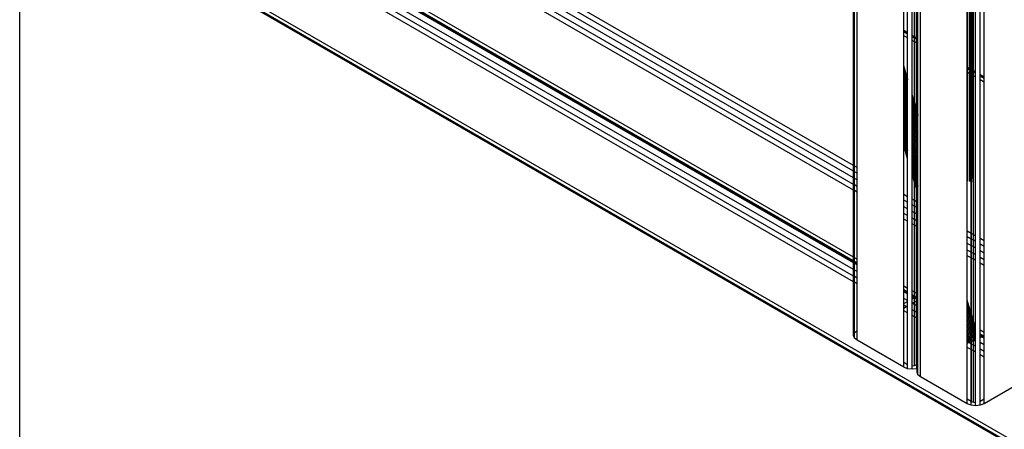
# Model space of a CAD drawing. Header units: millimetres. Extents: x 10 to 1250, y -62 to 528.
# Tile 754 of 909: x 624.733 to 625.259, y 517.603 to 517.822. Entities that reach past the tile are written whole.
import ezdxf

# ---------------------------------------------------------------- set-up
doc = ezdxf.new("R2010")
doc.units = ezdxf.units.MM
doc.header["$LTSCALE"] = 0.05

msp = doc.modelspace()

# ---------------------------------------------------------------- linework, layer by layer
at = {"color": 8}
for p, q in [((625.2485, 517.79139), (625.2485, 518.21014)), ((625.23948, 517.7966), (625.23948, 518.20493)), ((625.23975, 517.79644), (625.23975, 518.20509)), ((625.24097, 517.79574), (625.24097, 518.20579)), ((625.24155, 517.7954), (625.24155, 518.20613)), ((625.24173, 517.7953), (625.24173, 518.20623)), ((625.24201, 517.79514), (625.24201, 518.20639)), ((625.24219, 517.79503), (625.24219, 518.2065)), ((625.24277, 517.7947), (625.24277, 518.20683)), ((625.24399, 517.79399), (625.24399, 518.20754)), ((625.24643, 517.79258), (625.24643, 518.20895)), ((625.21127, 517.81288), (625.21127, 518.18865)), ((625.21231, 517.81229), (625.21231, 518.18924)), ((625.21249, 517.81218), (625.21249, 518.18935)), ((625.2127, 517.81206), (625.2127, 518.18947)), ((625.21317, 517.81179), (625.21317, 518.18974)), ((625.21456, 517.63111), (625.21456, 518.19055)), ((625.20554, 517.8162), (625.20554, 518.18533)), ((625.20761, 517.815), (625.20761, 518.18653)), ((625.21005, 517.81359), (625.21005, 518.18794)), ((625.17876, 517.74408), (624.81001, 517.95698)), ((625.17876, 517.73396), (624.80125, 517.95192)), ((625.17876, 517.73752), (624.80433, 517.9537)), ((625.17876, 517.74108), (624.80741, 517.95547)), ((625.17876, 517.73095), (624.79864, 517.95041)), ((625.17876, 517.69209), (624.76498, 517.93098)), ((625.17876, 517.69237), (624.76523, 517.93112)), ((625.17876, 517.69308), (624.76585, 517.93148)), ((625.17876, 517.69509), (624.76758, 517.93248)), ((625.17876, 517.68196), (624.75621, 517.92592)), ((625.17876, 517.68497), (624.75882, 517.92742)), ((625.17876, 517.68853), (624.7619, 517.9292)), ((625.87732, 517.24279), (624.73318, 517.90336)), ((625.87558, 517.24178), (624.73318, 517.90135)), ((625.87496, 517.24142), (624.73318, 517.90064)), ((624.73318, 516.58221), (624.73318, 517.90064)), ((625.17876, 517.74408), (625.17876, 517.82893)), ((625.17923, 517.74381), (625.17923, 517.82866)), ((625.18062, 517.74301), (625.18062, 517.82786)), ((625.20761, 517.815), (625.20554, 517.8162)), ((625.20554, 517.81548), (625.20554, 517.8162)), ((625.20761, 517.81429), (625.20554, 517.81548)), ((625.20554, 517.81347), (625.20554, 517.81548)), ((625.20761, 517.81429), (625.20761, 517.815)), ((625.20761, 517.81228), (625.20554, 517.81347)), ((625.20554, 517.79743), (625.20554, 517.81347)), ((625.20761, 517.81228), (625.20761, 517.81429)), ((625.20761, 517.79036), (625.20761, 517.81228)), ((625.21127, 517.81288), (625.21005, 517.81359)), ((625.21005, 517.81287), (625.21005, 517.81359)), ((625.21127, 517.81217), (625.21005, 517.81287)), ((625.21005, 517.81087), (625.21005, 517.81287)), ((625.21127, 517.81016), (625.21005, 517.81087)), ((625.21005, 517.78202), (625.21005, 517.81087)), ((625.21231, 517.81229), (625.21127, 517.81288)), ((625.21127, 517.81217), (625.21127, 517.81288)), ((625.21231, 517.81157), (625.21127, 517.81217)), ((625.21127, 517.81016), (625.21127, 517.81217)), ((625.21231, 517.80956), (625.21127, 517.81016)), ((625.21127, 517.77785), (625.21127, 517.81016)), ((625.21249, 517.81218), (625.21231, 517.81229)), ((625.21231, 517.81157), (625.21231, 517.81229)), ((625.21249, 517.81146), (625.21231, 517.81157)), ((625.21231, 517.80956), (625.21231, 517.81157)), ((625.2127, 517.81206), (625.21249, 517.81218)), ((625.21249, 517.81146), (625.21249, 517.81218)), ((625.2127, 517.81135), (625.21249, 517.81146)), ((625.21249, 517.80946), (625.21249, 517.81146)), ((625.21317, 517.81179), (625.2127, 517.81206)), ((625.2127, 517.81135), (625.2127, 517.81206)), ((625.21317, 517.81107), (625.2127, 517.81135)), ((625.2127, 517.80934), (625.2127, 517.81135)), ((625.21317, 517.81107), (625.21317, 517.81179)), ((625.21317, 517.80906), (625.21317, 517.81107)), ((625.21249, 517.80946), (625.21231, 517.80956)), ((625.21231, 517.77432), (625.21231, 517.80956)), ((625.2127, 517.80934), (625.21249, 517.80946)), ((625.21249, 517.77368), (625.21249, 517.80946)), ((625.21317, 517.80906), (625.2127, 517.80934)), ((625.2127, 517.77299), (625.2127, 517.80934)), ((625.21317, 517.77137), (625.21317, 517.80906)), ((625.20554, 517.79733), (625.20554, 517.79743)), ((625.20761, 517.79036), (625.20554, 517.79733)), ((625.20554, 517.7969), (625.20554, 517.79733)), ((625.20761, 517.78983), (625.20554, 517.7969)), ((625.20554, 517.79614), (625.20554, 517.7969)), ((625.20761, 517.78907), (625.20554, 517.79614)), ((625.20554, 517.79506), (625.20554, 517.79614)), ((625.20761, 517.78799), (625.20554, 517.79506)), ((625.20554, 517.79368), (625.20554, 517.79506)), ((625.23975, 517.79644), (625.23948, 517.7966)), ((625.23948, 517.79589), (625.23948, 517.7966)), ((625.23975, 517.79573), (625.23948, 517.79589)), ((625.23948, 517.79388), (625.23948, 517.79589)), ((625.23975, 517.79372), (625.23948, 517.79388)), ((625.23948, 517.70903), (625.23948, 517.79388)), ((625.24097, 517.79574), (625.23975, 517.79644)), ((625.23975, 517.79573), (625.23975, 517.79644)), ((625.23975, 517.79372), (625.23975, 517.79573)), ((625.24097, 517.79502), (625.23975, 517.79573)), ((625.24155, 517.7954), (625.24097, 517.79574)), ((625.24097, 517.79502), (625.24097, 517.79574)), ((625.24097, 517.79301), (625.24097, 517.79502)), ((625.24155, 517.79469), (625.24097, 517.79502)), ((625.24173, 517.7953), (625.24155, 517.7954)), ((625.24155, 517.79469), (625.24155, 517.7954)), ((625.24173, 517.79458), (625.24155, 517.79469)), ((625.24155, 517.79268), (625.24155, 517.79469)), ((625.24201, 517.79514), (625.24173, 517.7953)), ((625.24173, 517.79458), (625.24173, 517.7953)), ((625.24201, 517.79443), (625.24173, 517.79458)), ((625.24173, 517.79257), (625.24173, 517.79458)), ((625.24201, 517.79443), (625.24201, 517.79514)), ((625.24219, 517.79503), (625.24201, 517.79514)), ((625.24201, 517.79242), (625.24201, 517.79443)), ((625.24219, 517.79432), (625.24201, 517.79443)), ((625.24219, 517.79432), (625.24219, 517.79503)), ((625.24277, 517.7947), (625.24219, 517.79503)), ((625.24219, 517.79231), (625.24219, 517.79432)), ((625.24277, 517.79398), (625.24219, 517.79432)), ((625.24399, 517.79399), (625.24277, 517.7947)), ((625.24277, 517.79398), (625.24277, 517.7947)), ((625.24399, 517.79328), (625.24277, 517.79398)), ((625.24277, 517.79198), (625.24277, 517.79398)), ((625.24399, 517.79328), (625.24399, 517.79399)), ((625.20761, 517.78662), (625.20554, 517.79368)), ((625.20554, 517.79203), (625.20554, 517.79368)), ((625.20761, 517.78496), (625.20554, 517.79203)), ((625.20554, 517.79013), (625.20554, 517.79203)), ((625.20761, 517.78306), (625.20554, 517.79013)), ((625.20554, 517.788), (625.20554, 517.79013)), ((625.20761, 517.79036), (625.20761, 517.78983)), ((625.20761, 517.78907), (625.20761, 517.78983)), ((625.20761, 517.78799), (625.20761, 517.78907)), ((625.24097, 517.79301), (625.23975, 517.79372)), ((625.23975, 517.73568), (625.23975, 517.79372)), ((625.24097, 517.73554), (625.24097, 517.79301)), ((625.24155, 517.79268), (625.24097, 517.79301)), ((625.24173, 517.79257), (625.24155, 517.79268)), ((625.24155, 517.70783), (625.24155, 517.79268)), ((625.24201, 517.79242), (625.24173, 517.79257)), ((625.24173, 517.70772), (625.24173, 517.79257)), ((625.24201, 517.73514), (625.24201, 517.79242)), ((625.24219, 517.79231), (625.24201, 517.79242)), ((625.24219, 517.73724), (625.24219, 517.79231)), ((625.24277, 517.79198), (625.24219, 517.79231)), ((625.24399, 517.79127), (625.24277, 517.79198)), ((625.24277, 517.70713), (625.24277, 517.79198)), ((625.24399, 517.79127), (625.24399, 517.79328)), ((625.24399, 517.70642), (625.24399, 517.79127)), ((625.2485, 517.79139), (625.24643, 517.79258)), ((625.24643, 517.79187), (625.24643, 517.79258)), ((625.2485, 517.79067), (625.24643, 517.79187)), ((625.24643, 517.78986), (625.24643, 517.79187)), ((625.2485, 517.78866), (625.24643, 517.78986)), ((625.24643, 517.70501), (625.24643, 517.78986)), ((625.24848, 517.70383), (625.2485, 517.78866)), ((625.2485, 517.79067), (625.2485, 517.79139)), ((625.2485, 517.78866), (625.2485, 517.79067)), ((625.20761, 517.78093), (625.20554, 517.788)), ((625.20554, 517.78569), (625.20554, 517.788)), ((625.20761, 517.77862), (625.20554, 517.78569)), ((625.20554, 517.78322), (625.20554, 517.78569)), ((625.20761, 517.78662), (625.20761, 517.78799)), ((625.20761, 517.78496), (625.20761, 517.78662)), ((625.20761, 517.78306), (625.20761, 517.78496)), ((625.20761, 517.77615), (625.20554, 517.78322)), ((625.20554, 517.78064), (625.20554, 517.78322)), ((625.20761, 517.77358), (625.20554, 517.78064)), ((625.20554, 517.778), (625.20554, 517.78064)), ((625.20761, 517.78093), (625.20761, 517.78306)), ((625.20761, 517.77862), (625.20761, 517.78093)), ((625.20761, 517.77615), (625.20761, 517.77862)), ((625.21005, 517.78193), (625.21005, 517.78202)), ((625.21127, 517.77785), (625.21005, 517.78193)), ((625.21005, 517.78149), (625.21005, 517.78193)), ((625.21127, 517.77732), (625.21005, 517.78149)), ((625.21005, 517.78073), (625.21005, 517.78149)), ((625.21127, 517.77656), (625.21005, 517.78073)), ((625.21005, 517.77965), (625.21005, 517.78073)), ((625.21127, 517.77548), (625.21005, 517.77965)), ((625.21005, 517.77828), (625.21005, 517.77965)), ((625.21127, 517.77411), (625.21005, 517.77828)), ((625.21005, 517.77662), (625.21005, 517.77828)), ((625.20761, 517.77093), (625.20554, 517.778)), ((625.20554, 517.77532), (625.20554, 517.778)), ((625.20761, 517.76825), (625.20554, 517.77532)), ((625.20554, 517.77265), (625.20554, 517.77532)), ((625.20761, 517.77358), (625.20761, 517.77615)), ((625.20761, 517.77093), (625.20761, 517.77358)), ((625.21127, 517.77245), (625.21005, 517.77662)), ((625.21005, 517.77472), (625.21005, 517.77662)), ((625.21127, 517.77055), (625.21005, 517.77472)), ((625.21005, 517.77259), (625.21005, 517.77472)), ((625.21127, 517.77775), (625.21127, 517.77785)), ((625.21231, 517.77432), (625.21127, 517.77775)), ((625.21127, 517.77732), (625.21127, 517.77775)), ((625.21231, 517.77379), (625.21127, 517.77732)), ((625.21127, 517.77656), (625.21127, 517.77732)), ((625.21231, 517.77303), (625.21127, 517.77656)), ((625.21127, 517.77548), (625.21127, 517.77656)), ((625.21231, 517.77195), (625.21127, 517.77548)), ((625.21127, 517.77411), (625.21127, 517.77548)), ((625.21231, 517.77057), (625.21127, 517.77411)), ((625.21127, 517.77245), (625.21127, 517.77411)), ((625.21231, 517.77422), (625.21231, 517.77432)), ((625.21249, 517.77368), (625.21231, 517.77422)), ((625.21231, 517.77379), (625.21231, 517.77422)), ((625.21249, 517.77315), (625.21231, 517.77379)), ((625.21231, 517.77303), (625.21231, 517.77379)), ((625.21249, 517.77239), (625.21231, 517.77303)), ((625.21231, 517.77195), (625.21231, 517.77303)), ((625.21249, 517.77358), (625.21249, 517.77368)), ((625.2127, 517.77299), (625.21249, 517.77358)), ((625.21249, 517.77315), (625.21249, 517.77358)), ((625.2127, 517.77246), (625.21249, 517.77315)), ((625.21249, 517.77239), (625.21249, 517.77315)), ((625.2127, 517.77289), (625.2127, 517.77299)), ((625.21317, 517.77137), (625.2127, 517.77289)), ((625.2127, 517.77246), (625.2127, 517.77289)), ((625.20761, 517.76558), (625.20554, 517.77265)), ((625.20554, 517.77004), (625.20554, 517.77265)), ((625.20761, 517.76297), (625.20554, 517.77004)), ((625.20554, 517.76752), (625.20554, 517.77004)), ((625.20761, 517.76045), (625.20554, 517.76752)), ((625.20554, 517.76514), (625.20554, 517.76752)), ((625.20761, 517.76825), (625.20761, 517.77093)), ((625.20761, 517.76558), (625.20761, 517.76825)), ((625.21127, 517.76842), (625.21005, 517.77259)), ((625.21005, 517.77028), (625.21005, 517.77259)), ((625.21127, 517.76611), (625.21005, 517.77028)), ((625.21005, 517.76781), (625.21005, 517.77028)), ((625.21127, 517.76364), (625.21005, 517.76781)), ((625.21005, 517.76524), (625.21005, 517.76781)), ((625.21231, 517.76892), (625.21127, 517.77245)), ((625.21127, 517.77055), (625.21127, 517.77245)), ((625.21231, 517.76702), (625.21127, 517.77055)), ((625.21127, 517.76842), (625.21127, 517.77055)), ((625.21231, 517.76489), (625.21127, 517.76842)), ((625.21127, 517.76611), (625.21127, 517.76842)), ((625.21249, 517.77131), (625.21231, 517.77195)), ((625.21231, 517.77057), (625.21231, 517.77195)), ((625.21249, 517.76994), (625.21231, 517.77057)), ((625.21231, 517.76892), (625.21231, 517.77057)), ((625.21249, 517.76828), (625.21231, 517.76892)), ((625.21231, 517.76702), (625.21231, 517.76892)), ((625.2127, 517.77169), (625.21249, 517.77239)), ((625.21249, 517.77131), (625.21249, 517.77239)), ((625.2127, 517.77062), (625.21249, 517.77131)), ((625.21249, 517.76994), (625.21249, 517.77131)), ((625.2127, 517.76924), (625.21249, 517.76994)), ((625.21249, 517.76828), (625.21249, 517.76994)), ((625.2127, 517.76759), (625.21249, 517.76828)), ((625.21249, 517.76638), (625.21249, 517.76828)), ((625.21317, 517.77083), (625.2127, 517.77246)), ((625.2127, 517.77169), (625.2127, 517.77246)), ((625.21317, 517.77007), (625.2127, 517.77169)), ((625.2127, 517.77062), (625.2127, 517.77169)), ((625.21317, 517.769), (625.2127, 517.77062)), ((625.2127, 517.76924), (625.2127, 517.77062)), ((625.21317, 517.76762), (625.2127, 517.76924)), ((625.2127, 517.76759), (625.2127, 517.76924)), ((625.21317, 517.76597), (625.2127, 517.76759)), ((625.2127, 517.76568), (625.2127, 517.76759)), ((625.21317, 517.77137), (625.21317, 517.77083)), ((625.21317, 517.77007), (625.21317, 517.77083)), ((625.21317, 517.769), (625.21317, 517.77007)), ((625.21317, 517.76762), (625.21317, 517.769)), ((625.21317, 517.76597), (625.21317, 517.76762)), ((625.20761, 517.75807), (625.20554, 517.76514)), ((625.20554, 517.76293), (625.20554, 517.76514)), ((625.20761, 517.75586), (625.20554, 517.76293)), ((625.20554, 517.76093), (625.20554, 517.76293)), ((625.20761, 517.76297), (625.20761, 517.76558)), ((625.20761, 517.76045), (625.20761, 517.76297)), ((625.21127, 517.76107), (625.21005, 517.76524)), ((625.21005, 517.76259), (625.21005, 517.76524)), ((625.21127, 517.75842), (625.21005, 517.76259)), ((625.21005, 517.75991), (625.21005, 517.76259)), ((625.21231, 517.76258), (625.21127, 517.76611)), ((625.21127, 517.76364), (625.21127, 517.76611)), ((625.21231, 517.76011), (625.21127, 517.76364)), ((625.21127, 517.76107), (625.21127, 517.76364)), ((625.21249, 517.76638), (625.21231, 517.76702)), ((625.21231, 517.76489), (625.21231, 517.76702)), ((625.21249, 517.76425), (625.21231, 517.76489)), ((625.21231, 517.76258), (625.21231, 517.76489)), ((625.21249, 517.76194), (625.21231, 517.76258)), ((625.21231, 517.76011), (625.21231, 517.76258)), ((625.2127, 517.76568), (625.21249, 517.76638)), ((625.21249, 517.76425), (625.21249, 517.76638)), ((625.2127, 517.76356), (625.21249, 517.76425)), ((625.21249, 517.76194), (625.21249, 517.76425)), ((625.21317, 517.76406), (625.2127, 517.76568)), ((625.2127, 517.76356), (625.2127, 517.76568)), ((625.21317, 517.76193), (625.2127, 517.76356)), ((625.2127, 517.76124), (625.2127, 517.76356)), ((625.21317, 517.76406), (625.21317, 517.76597)), ((625.21317, 517.76193), (625.21317, 517.76406)), ((625.20761, 517.75386), (625.20554, 517.76093)), ((625.20554, 517.75917), (625.20554, 517.76093)), ((625.20554, 517.75917), (625.20761, 517.7521)), ((625.20554, 517.75767), (625.20554, 517.75917)), ((625.20761, 517.75061), (625.20554, 517.75767)), ((625.20554, 517.75647), (625.20554, 517.75767)), ((625.20761, 517.75807), (625.20761, 517.76045)), ((625.20761, 517.75586), (625.20761, 517.75807)), ((625.21127, 517.75574), (625.21005, 517.75991)), ((625.21005, 517.75724), (625.21005, 517.75991)), ((625.21127, 517.75307), (625.21005, 517.75724)), ((625.21005, 517.75463), (625.21005, 517.75724)), ((625.21231, 517.75753), (625.21127, 517.76107)), ((625.21127, 517.75842), (625.21127, 517.76107)), ((625.21231, 517.75488), (625.21127, 517.75842)), ((625.21127, 517.75574), (625.21127, 517.75842)), ((625.21249, 517.75947), (625.21231, 517.76011)), ((625.21231, 517.75753), (625.21231, 517.76011)), ((625.21249, 517.7569), (625.21231, 517.75753)), ((625.21231, 517.75488), (625.21231, 517.75753)), ((625.2127, 517.76124), (625.21249, 517.76194)), ((625.21249, 517.75947), (625.21249, 517.76194)), ((625.2127, 517.75878), (625.21249, 517.75947)), ((625.21249, 517.7569), (625.21249, 517.75947)), ((625.21317, 517.75962), (625.2127, 517.76124)), ((625.2127, 517.75878), (625.2127, 517.76124)), ((625.21317, 517.75716), (625.2127, 517.75878)), ((625.2127, 517.7562), (625.2127, 517.75878)), ((625.21317, 517.75962), (625.21317, 517.76193)), ((625.21317, 517.75716), (625.21317, 517.75962)), ((625.21317, 517.75458), (625.21317, 517.75716)), ((625.20761, 517.7494), (625.20554, 517.75647)), ((625.20554, 517.75558), (625.20554, 517.75647)), ((625.20761, 517.74851), (625.20554, 517.75558)), ((625.20554, 517.755), (625.20554, 517.75558)), ((625.20761, 517.74794), (625.20554, 517.755)), ((625.20554, 517.75477), (625.20554, 517.755)), ((625.20761, 517.7477), (625.20554, 517.75477)), ((625.20554, 517.72862), (625.20554, 517.75477)), ((625.20761, 517.75386), (625.20761, 517.75586)), ((625.20761, 517.7521), (625.20761, 517.75386)), ((625.20761, 517.75061), (625.20761, 517.7521)), ((625.21127, 517.75046), (625.21005, 517.75463)), ((625.21005, 517.75211), (625.21005, 517.75463)), ((625.21127, 517.74794), (625.21005, 517.75211)), ((625.21005, 517.74973), (625.21005, 517.75211)), ((625.21231, 517.7522), (625.21127, 517.75574)), ((625.21127, 517.75307), (625.21127, 517.75574)), ((625.21231, 517.74954), (625.21127, 517.75307)), ((625.21127, 517.75046), (625.21127, 517.75307)), ((625.21249, 517.75425), (625.21231, 517.75488)), ((625.21231, 517.7522), (625.21231, 517.75488)), ((625.21249, 517.75157), (625.21231, 517.7522)), ((625.21231, 517.74954), (625.21231, 517.7522)), ((625.2127, 517.7562), (625.21249, 517.7569)), ((625.21249, 517.75425), (625.21249, 517.7569)), ((625.2127, 517.75355), (625.21249, 517.75425)), ((625.21249, 517.75157), (625.21249, 517.75425)), ((625.21317, 517.75458), (625.2127, 517.7562)), ((625.2127, 517.75355), (625.2127, 517.7562)), ((625.21317, 517.75193), (625.2127, 517.75355)), ((625.2127, 517.75087), (625.2127, 517.75355)), ((625.21317, 517.75193), (625.21317, 517.75458)), ((625.21317, 517.74925), (625.21317, 517.75193)), ((625.20761, 517.7494), (625.20761, 517.75061)), ((625.20761, 517.74851), (625.20761, 517.7494)), ((625.20761, 517.74794), (625.20761, 517.74851)), ((625.20761, 517.7477), (625.20761, 517.74794)), ((625.20761, 517.72743), (625.20761, 517.7477)), ((625.21127, 517.74556), (625.21005, 517.74973)), ((625.21005, 517.74752), (625.21005, 517.74973)), ((625.21127, 517.74335), (625.21005, 517.74752)), ((625.21005, 517.74552), (625.21005, 517.74752)), ((625.21231, 517.74693), (625.21127, 517.75046)), ((625.21127, 517.74794), (625.21127, 517.75046)), ((625.21231, 517.74441), (625.21127, 517.74794)), ((625.21127, 517.74556), (625.21127, 517.74794)), ((625.21249, 517.7489), (625.21231, 517.74954)), ((625.21231, 517.74693), (625.21231, 517.74954)), ((625.21249, 517.74629), (625.21231, 517.74693)), ((625.21231, 517.74441), (625.21231, 517.74693)), ((625.2127, 517.75087), (625.21249, 517.75157)), ((625.21249, 517.7489), (625.21249, 517.75157)), ((625.2127, 517.74821), (625.21249, 517.7489)), ((625.21249, 517.74629), (625.21249, 517.7489)), ((625.21317, 517.74925), (625.2127, 517.75087)), ((625.2127, 517.74821), (625.2127, 517.75087)), ((625.21317, 517.74658), (625.2127, 517.74821)), ((625.2127, 517.74559), (625.2127, 517.74821)), ((625.21317, 517.74658), (625.21317, 517.74925)), ((625.21317, 517.74397), (625.21317, 517.74658)), ((625.17923, 517.74381), (625.17876, 517.74408)), ((625.17876, 517.74108), (625.17876, 517.74408)), ((625.18062, 517.74301), (625.17923, 517.74381)), ((625.17923, 517.7408), (625.17923, 517.74381)), ((625.18062, 517.74), (625.18062, 517.74301)), ((625.21127, 517.74135), (625.21005, 517.74552)), ((625.21005, 517.74376), (625.21005, 517.74552)), ((625.21005, 517.74376), (625.21127, 517.73959)), ((625.21005, 517.74227), (625.21005, 517.74376)), ((625.21127, 517.7381), (625.21005, 517.74227)), ((625.21005, 517.74106), (625.21005, 517.74227)), ((625.21231, 517.74203), (625.21127, 517.74556)), ((625.21127, 517.74335), (625.21127, 517.74556)), ((625.21231, 517.73982), (625.21127, 517.74335)), ((625.21127, 517.74135), (625.21127, 517.74335)), ((625.21231, 517.73782), (625.21127, 517.74135)), ((625.21127, 517.73959), (625.21127, 517.74135)), ((625.21249, 517.74377), (625.21231, 517.74441)), ((625.21231, 517.74203), (625.21231, 517.74441)), ((625.21249, 517.74139), (625.21231, 517.74203)), ((625.21231, 517.73982), (625.21231, 517.74203)), ((625.2127, 517.74559), (625.21249, 517.74629)), ((625.21249, 517.74377), (625.21249, 517.74629)), ((625.2127, 517.74308), (625.21249, 517.74377)), ((625.21249, 517.74139), (625.21249, 517.74377)), ((625.2127, 517.7407), (625.21249, 517.74139)), ((625.21249, 517.73918), (625.21249, 517.74139)), ((625.21317, 517.74397), (625.2127, 517.74559)), ((625.2127, 517.74308), (625.2127, 517.74559)), ((625.21317, 517.74146), (625.2127, 517.74308)), ((625.2127, 517.7407), (625.2127, 517.74308)), ((625.21317, 517.74146), (625.21317, 517.74397)), ((625.21317, 517.73907), (625.21317, 517.74146)), ((625.17923, 517.7408), (625.17876, 517.74108)), ((625.17876, 517.73752), (625.17876, 517.74108)), ((625.17923, 517.73724), (625.17876, 517.73752)), ((625.17876, 517.73396), (625.17876, 517.73752)), ((625.18062, 517.74), (625.17923, 517.7408)), ((625.17923, 517.73724), (625.17923, 517.7408)), ((625.18062, 517.73644), (625.17923, 517.73724)), ((625.17923, 517.73369), (625.17923, 517.73724)), ((625.18062, 517.73644), (625.18062, 517.74)), ((625.18062, 517.73288), (625.18062, 517.73644)), ((625.21127, 517.73689), (625.21005, 517.74106)), ((625.21005, 517.74017), (625.21005, 517.74106)), ((625.21127, 517.736), (625.21005, 517.74017)), ((625.21005, 517.7396), (625.21005, 517.74017)), ((625.21127, 517.73543), (625.21005, 517.7396)), ((625.21005, 517.73936), (625.21005, 517.7396)), ((625.21127, 517.73519), (625.21005, 517.73936)), ((625.21005, 517.72602), (625.21005, 517.73936)), ((625.21127, 517.73959), (625.21231, 517.73606)), ((625.21127, 517.7381), (625.21127, 517.73959)), ((625.21231, 517.73456), (625.21127, 517.7381)), ((625.21127, 517.73689), (625.21127, 517.7381)), ((625.21231, 517.73336), (625.21127, 517.73689)), ((625.21127, 517.736), (625.21127, 517.73689)), ((625.21231, 517.73246), (625.21127, 517.736)), ((625.21127, 517.73543), (625.21127, 517.736)), ((625.21249, 517.73918), (625.21231, 517.73982)), ((625.21231, 517.73782), (625.21231, 517.73982)), ((625.21249, 517.73718), (625.21231, 517.73782)), ((625.21231, 517.73606), (625.21231, 517.73782)), ((625.21231, 517.73606), (625.21249, 517.73542)), ((625.21231, 517.73456), (625.21231, 517.73606)), ((625.2127, 517.73849), (625.21249, 517.73918)), ((625.21249, 517.73718), (625.21249, 517.73918)), ((625.2127, 517.73649), (625.21249, 517.73718)), ((625.21249, 517.73542), (625.21249, 517.73718)), ((625.21317, 517.73907), (625.2127, 517.7407)), ((625.2127, 517.73849), (625.2127, 517.7407)), ((625.21317, 517.73687), (625.2127, 517.73849)), ((625.2127, 517.73649), (625.2127, 517.73849)), ((625.21317, 517.73486), (625.2127, 517.73649)), ((625.2127, 517.73472), (625.2127, 517.73649)), ((625.21317, 517.73687), (625.21317, 517.73907)), ((625.21317, 517.73486), (625.21317, 517.73687)), ((625.17923, 517.73369), (625.17876, 517.73396)), ((625.17876, 517.73095), (625.17876, 517.73396)), ((625.17923, 517.73068), (625.17876, 517.73095)), ((625.17876, 517.69509), (625.17876, 517.73095)), ((625.18062, 517.73288), (625.17923, 517.73369)), ((625.17923, 517.73068), (625.17923, 517.73369)), ((625.18062, 517.72988), (625.17923, 517.73068)), ((625.17923, 517.69482), (625.17923, 517.73068)), ((625.18062, 517.72988), (625.18062, 517.73288)), ((625.21231, 517.73189), (625.21127, 517.73543)), ((625.21127, 517.73519), (625.21127, 517.73543)), ((625.21231, 517.73165), (625.21127, 517.73519)), ((625.21127, 517.72531), (625.21127, 517.73519)), ((625.21249, 517.73393), (625.21231, 517.73456)), ((625.21231, 517.73336), (625.21231, 517.73456)), ((625.21249, 517.73272), (625.21231, 517.73336)), ((625.21231, 517.73246), (625.21231, 517.73336)), ((625.21249, 517.73183), (625.21231, 517.73246)), ((625.21231, 517.73189), (625.21231, 517.73246)), ((625.21249, 517.73126), (625.21231, 517.73189)), ((625.21231, 517.73165), (625.21231, 517.73189)), ((625.21249, 517.73102), (625.21231, 517.73165)), ((625.21231, 517.72471), (625.21231, 517.73165)), ((625.21249, 517.73542), (625.2127, 517.73472)), ((625.21249, 517.73393), (625.21249, 517.73542)), ((625.2127, 517.73323), (625.21249, 517.73393)), ((625.21249, 517.73272), (625.21249, 517.73393)), ((625.2127, 517.73203), (625.21249, 517.73272)), ((625.21249, 517.73183), (625.21249, 517.73272)), ((625.2127, 517.73113), (625.21249, 517.73183)), ((625.21249, 517.73126), (625.21249, 517.73183)), ((625.2127, 517.73056), (625.21249, 517.73126)), ((625.21249, 517.73102), (625.21249, 517.73126)), ((625.2127, 517.73032), (625.21249, 517.73102)), ((625.21249, 517.7246), (625.21249, 517.73102)), ((625.2127, 517.73472), (625.21317, 517.7331)), ((625.2127, 517.73323), (625.2127, 517.73472)), ((625.21317, 517.73161), (625.2127, 517.73323)), ((625.2127, 517.73203), (625.2127, 517.73323)), ((625.21317, 517.7304), (625.2127, 517.73203)), ((625.2127, 517.73113), (625.2127, 517.73203)), ((625.21317, 517.72951), (625.2127, 517.73113)), ((625.2127, 517.73056), (625.2127, 517.73113)), ((625.21317, 517.7331), (625.21317, 517.73486)), ((625.21317, 517.73161), (625.21317, 517.7331)), ((625.21317, 517.7304), (625.21317, 517.73161)), ((625.18062, 517.69402), (625.18062, 517.72988)), ((625.20761, 517.72743), (625.20554, 517.72862)), ((625.20554, 517.72561), (625.20554, 517.72862)), ((625.20761, 517.72442), (625.20554, 517.72561)), ((625.20554, 517.72206), (625.20554, 517.72561)), ((625.20761, 517.72442), (625.20761, 517.72743)), ((625.21127, 517.72531), (625.21005, 517.72602)), ((625.21005, 517.72301), (625.21005, 517.72602)), ((625.21317, 517.72894), (625.2127, 517.73056)), ((625.2127, 517.73032), (625.2127, 517.73056)), ((625.21317, 517.7287), (625.2127, 517.73032)), ((625.2127, 517.72449), (625.2127, 517.73032)), ((625.21317, 517.72951), (625.21317, 517.7304)), ((625.21317, 517.72894), (625.21317, 517.72951)), ((625.21317, 517.7287), (625.21317, 517.72894)), ((625.21317, 517.72421), (625.21317, 517.7287)), ((625.20761, 517.72086), (625.20554, 517.72206)), ((625.20554, 517.7185), (625.20554, 517.72206)), ((625.20761, 517.72086), (625.20761, 517.72442)), ((625.20761, 517.71731), (625.20761, 517.72086)), ((625.21127, 517.7223), (625.21005, 517.72301)), ((625.21005, 517.71945), (625.21005, 517.72301)), ((625.21231, 517.72471), (625.21127, 517.72531)), ((625.21127, 517.7223), (625.21127, 517.72531)), ((625.21231, 517.7217), (625.21127, 517.7223)), ((625.21127, 517.71875), (625.21127, 517.7223)), ((625.21249, 517.7246), (625.21231, 517.72471)), ((625.21231, 517.7217), (625.21231, 517.72471)), ((625.21249, 517.7216), (625.21231, 517.7217)), ((625.21231, 517.71815), (625.21231, 517.7217)), ((625.2127, 517.72449), (625.21249, 517.7246)), ((625.21249, 517.7216), (625.21249, 517.7246)), ((625.2127, 517.72148), (625.21249, 517.7216)), ((625.21249, 517.71804), (625.21249, 517.7216)), ((625.21317, 517.72421), (625.2127, 517.72449)), ((625.2127, 517.72148), (625.2127, 517.72449)), ((625.21317, 517.72121), (625.2127, 517.72148)), ((625.2127, 517.71792), (625.2127, 517.72148)), ((625.21317, 517.72121), (625.21317, 517.72421)), ((625.21317, 517.71765), (625.21317, 517.72121)), ((625.20761, 517.71731), (625.20554, 517.7185)), ((625.20554, 517.71549), (625.20554, 517.7185)), ((625.20761, 517.7143), (625.20554, 517.71549)), ((625.20554, 517.67963), (625.20554, 517.71549)), ((625.20761, 517.7143), (625.20761, 517.71731)), ((625.21127, 517.71875), (625.21005, 517.71945)), ((625.21005, 517.71589), (625.21005, 517.71945)), ((625.21127, 517.71519), (625.21005, 517.71589)), ((625.21005, 517.71289), (625.21005, 517.71589)), ((625.21231, 517.71815), (625.21127, 517.71875)), ((625.21127, 517.71519), (625.21127, 517.71875)), ((625.21231, 517.71459), (625.21127, 517.71519)), ((625.21127, 517.71218), (625.21127, 517.71519)), ((625.21249, 517.71804), (625.21231, 517.71815)), ((625.21231, 517.71459), (625.21231, 517.71815)), ((625.2127, 517.71792), (625.21249, 517.71804)), ((625.21249, 517.71448), (625.21249, 517.71804)), ((625.21317, 517.71765), (625.2127, 517.71792)), ((625.2127, 517.71437), (625.2127, 517.71792)), ((625.21317, 517.71409), (625.21317, 517.71765)), ((625.20761, 517.67844), (625.20761, 517.7143)), ((625.21127, 517.71218), (625.21005, 517.71289)), ((625.21005, 517.67703), (625.21005, 517.71289)), ((625.21231, 517.71158), (625.21127, 517.71218)), ((625.21127, 517.67632), (625.21127, 517.71218)), ((625.21249, 517.71448), (625.21231, 517.71459)), ((625.21231, 517.71158), (625.21231, 517.71459)), ((625.21249, 517.71148), (625.21231, 517.71158)), ((625.21231, 517.67572), (625.21231, 517.71158)), ((625.2127, 517.71437), (625.21249, 517.71448)), ((625.21249, 517.71148), (625.21249, 517.71448)), ((625.2127, 517.71136), (625.21249, 517.71148)), ((625.21249, 517.67562), (625.21249, 517.71148)), ((625.21317, 517.71409), (625.2127, 517.71437)), ((625.2127, 517.71136), (625.2127, 517.71437)), ((625.21317, 517.71108), (625.2127, 517.71136)), ((625.2127, 517.6755), (625.2127, 517.71136)), ((625.21317, 517.71108), (625.21317, 517.71409)), ((625.21317, 517.67522), (625.21317, 517.71108)), ((625.24155, 517.70783), (625.23948, 517.70903)), ((625.23948, 517.70602), (625.23948, 517.70903)), ((625.24155, 517.70482), (625.23948, 517.70602)), ((625.23948, 517.70246), (625.23948, 517.70602)), ((625.24173, 517.70772), (625.24155, 517.70783)), ((625.24155, 517.70482), (625.24155, 517.70783)), ((625.24173, 517.70472), (625.24155, 517.70482)), ((625.24155, 517.70127), (625.24155, 517.70482)), ((625.24277, 517.70713), (625.24173, 517.70772)), ((625.24173, 517.70472), (625.24173, 517.70772)), ((625.24277, 517.70412), (625.24173, 517.70472)), ((625.24173, 517.70116), (625.24173, 517.70472)), ((625.24399, 517.70642), (625.24277, 517.70713)), ((625.24277, 517.70412), (625.24277, 517.70713)), ((625.24399, 517.70341), (625.24399, 517.70642)), ((625.24848, 517.70383), (625.24643, 517.70501)), ((625.24643, 517.702), (625.24643, 517.70501)), ((625.24155, 517.70127), (625.23948, 517.70246)), ((625.23948, 517.6989), (625.23948, 517.70246)), ((625.24173, 517.70116), (625.24155, 517.70127)), ((625.24155, 517.69771), (625.24155, 517.70127)), ((625.24277, 517.70056), (625.24173, 517.70116)), ((625.24173, 517.6976), (625.24173, 517.70116)), ((625.24399, 517.70341), (625.24277, 517.70412)), ((625.24277, 517.70056), (625.24277, 517.70412)), ((625.24399, 517.69986), (625.24277, 517.70056)), ((625.24277, 517.697), (625.24277, 517.70056)), ((625.24399, 517.69986), (625.24399, 517.70341)), ((625.24399, 517.6963), (625.24399, 517.69986)), ((625.2485, 517.70081), (625.24643, 517.702)), ((625.24643, 517.69844), (625.24643, 517.702)), ((625.2485, 517.70081), (625.24848, 517.70383)), ((625.2485, 517.69725), (625.2485, 517.70081)), ((625.17923, 517.69482), (625.17876, 517.69509)), ((625.17876, 517.69308), (625.17876, 517.69509)), ((625.18062, 517.69402), (625.17923, 517.69482)), ((625.17923, 517.69281), (625.17923, 517.69482)), ((625.18062, 517.69201), (625.18062, 517.69402)), ((625.24155, 517.69771), (625.23948, 517.6989)), ((625.23948, 517.6959), (625.23948, 517.6989)), ((625.24155, 517.6947), (625.23948, 517.6959)), ((625.23948, 517.67322), (625.23948, 517.6959)), ((625.24173, 517.6976), (625.24155, 517.69771)), ((625.24155, 517.6947), (625.24155, 517.69771)), ((625.24173, 517.69459), (625.24155, 517.6947)), ((625.24155, 517.66615), (625.24155, 517.6947)), ((625.24277, 517.697), (625.24173, 517.6976)), ((625.24173, 517.69459), (625.24173, 517.6976)), ((625.24277, 517.694), (625.24173, 517.69459)), ((625.24173, 517.66551), (625.24173, 517.69459)), ((625.24399, 517.6963), (625.24277, 517.697)), ((625.24277, 517.694), (625.24277, 517.697)), ((625.24399, 517.69329), (625.24277, 517.694)), ((625.24277, 517.66198), (625.24277, 517.694)), ((625.24399, 517.69329), (625.24399, 517.6963)), ((625.2485, 517.69725), (625.24643, 517.69844)), ((625.24643, 517.69489), (625.24643, 517.69844)), ((625.2485, 517.69369), (625.24643, 517.69489)), ((625.24643, 517.69188), (625.24643, 517.69489)), ((625.2485, 517.69369), (625.2485, 517.69725)), ((625.17923, 517.69281), (625.17876, 517.69308)), ((625.17876, 517.69237), (625.17876, 517.69308)), ((625.17923, 517.6921), (625.17876, 517.69237)), ((625.17876, 517.69209), (625.17876, 517.69237)), ((625.17923, 517.69181), (625.17876, 517.69209)), ((625.17876, 517.68853), (625.17876, 517.69209)), ((625.18062, 517.69201), (625.17923, 517.69281)), ((625.17923, 517.6921), (625.17923, 517.69281)), ((625.18062, 517.69129), (625.17923, 517.6921)), ((625.17923, 517.69181), (625.17923, 517.6921)), ((625.18062, 517.69101), (625.17923, 517.69181)), ((625.17923, 517.68825), (625.17923, 517.69181)), ((625.18062, 517.69129), (625.18062, 517.69201)), ((625.18062, 517.69101), (625.18062, 517.69129)), ((625.18062, 517.68745), (625.18062, 517.69101)), ((625.24399, 517.65781), (625.24399, 517.69329)), ((625.2485, 517.69068), (625.24643, 517.69188)), ((625.24643, 517.65602), (625.24643, 517.69188)), ((625.2485, 517.69068), (625.2485, 517.69369)), ((625.2485, 517.65482), (625.2485, 517.69068)), ((625.17923, 517.68825), (625.17876, 517.68853)), ((625.17876, 517.68497), (625.17876, 517.68853)), ((625.17923, 517.6847), (625.17876, 517.68497)), ((625.17876, 517.68196), (625.17876, 517.68497)), ((625.18062, 517.68745), (625.17923, 517.68825)), ((625.17923, 517.6847), (625.17923, 517.68825)), ((625.18062, 517.68389), (625.17923, 517.6847)), ((625.17923, 517.68169), (625.17923, 517.6847)), ((625.18062, 517.68389), (625.18062, 517.68745)), ((625.18062, 517.68089), (625.18062, 517.68389)), ((625.17876, 517.65331), (625.17876, 517.68196)), ((625.17923, 517.68169), (625.17876, 517.68196)), ((625.17923, 517.65473), (625.17923, 517.68169)), ((625.18062, 517.68089), (625.17923, 517.68169)), ((625.18062, 517.65592), (625.18062, 517.68089)), ((625.20761, 517.67844), (625.20554, 517.67963)), ((625.20554, 517.67762), (625.20554, 517.67963)), ((625.20761, 517.67643), (625.20761, 517.67844)), ((625.20761, 517.67643), (625.20554, 517.67762)), ((625.20554, 517.67691), (625.20554, 517.67762)), ((625.20761, 517.67571), (625.20554, 517.67691)), ((625.20554, 517.67662), (625.20554, 517.67691)), ((625.20761, 517.67543), (625.20554, 517.67662)), ((625.20554, 517.67307), (625.20554, 517.67662)), ((625.20761, 517.67187), (625.20554, 517.67307)), ((625.20554, 517.6703), (625.20554, 517.67307)), ((625.20761, 517.67571), (625.20761, 517.67643)), ((625.20761, 517.67543), (625.20761, 517.67571)), ((625.20761, 517.67187), (625.20761, 517.67543)), ((625.21127, 517.67632), (625.21005, 517.67703)), ((625.21005, 517.67502), (625.21005, 517.67703)), ((625.21127, 517.67431), (625.21005, 517.67502)), ((625.21005, 517.6743), (625.21005, 517.67502)), ((625.21125, 517.67361), (625.21005, 517.6743)), ((625.21005, 517.67402), (625.21005, 517.6743)), ((625.21101, 517.67346), (625.21005, 517.67402)), ((625.21005, 517.67291), (625.21005, 517.67402)), ((625.21005, 517.67291), (625.21101, 517.67346)), ((625.21005, 517.67046), (625.21005, 517.67291)), ((625.21101, 517.67346), (625.21125, 517.67361)), ((625.21127, 517.67331), (625.21101, 517.67346)), ((625.21125, 517.67361), (625.21127, 517.67431)), ((625.21231, 517.673), (625.21125, 517.67361)), ((625.21127, 517.67331), (625.21125, 517.67361)), ((625.21231, 517.67572), (625.21127, 517.67632)), ((625.21127, 517.67431), (625.21127, 517.67632)), ((625.21231, 517.67371), (625.21127, 517.67431)), ((625.21231, 517.67271), (625.21127, 517.67331)), ((625.21127, 517.67101), (625.21127, 517.67331)), ((625.21249, 517.67562), (625.21231, 517.67572)), ((625.21231, 517.67371), (625.21231, 517.67572)), ((625.21249, 517.67361), (625.21231, 517.67371)), ((625.21231, 517.673), (625.21231, 517.67371)), ((625.21249, 517.67289), (625.21231, 517.673)), ((625.21231, 517.67271), (625.21231, 517.673)), ((625.2127, 517.6755), (625.21249, 517.67562)), ((625.21249, 517.67361), (625.21249, 517.67562)), ((625.2127, 517.67349), (625.21249, 517.67361)), ((625.21249, 517.67289), (625.21249, 517.67361)), ((625.2127, 517.67277), (625.21249, 517.67289)), ((625.21249, 517.67261), (625.21249, 517.67289)), ((625.21317, 517.67522), (625.2127, 517.6755)), ((625.2127, 517.67349), (625.2127, 517.6755)), ((625.21317, 517.67321), (625.2127, 517.67349)), ((625.2127, 517.67277), (625.2127, 517.67349)), ((625.21317, 517.67321), (625.21317, 517.67522)), ((625.21317, 517.6725), (625.21317, 517.67321)), ((625.23948, 517.67215), (625.23948, 517.67322)), ((625.20554, 517.6703), (625.20761, 517.6715)), ((625.20554, 517.66951), (625.20554, 517.6703)), ((625.20711, 517.6686), (625.20554, 517.66951)), ((625.20554, 517.6677), (625.20554, 517.66951)), ((625.20711, 517.6686), (625.20554, 517.6677)), ((625.20554, 517.6665), (625.20554, 517.6677)), ((625.20761, 517.66889), (625.20711, 517.6686)), ((625.20761, 517.66832), (625.20711, 517.6686)), ((625.20761, 517.6715), (625.20761, 517.67187)), ((625.20761, 517.66889), (625.20761, 517.6715)), ((625.20761, 517.66832), (625.20761, 517.66889)), ((625.20761, 517.66531), (625.20761, 517.66832)), ((625.21005, 517.6703), (625.21005, 517.67046)), ((625.21019, 517.67038), (625.21005, 517.67046)), ((625.21019, 517.67038), (625.21005, 517.6703)), ((625.21005, 517.6669), (625.21005, 517.6703)), ((625.21127, 517.67101), (625.21019, 517.67038)), ((625.21127, 517.66976), (625.21019, 517.67038)), ((625.21231, 517.67161), (625.21127, 517.67101)), ((625.21127, 517.66976), (625.21127, 517.67101)), ((625.21127, 517.6662), (625.21127, 517.66976)), ((625.21231, 517.66916), (625.21127, 517.66976)), ((625.21249, 517.67261), (625.21231, 517.67271)), ((625.21231, 517.67161), (625.21231, 517.67271)), ((625.21249, 517.67172), (625.21231, 517.67161)), ((625.21231, 517.66916), (625.21231, 517.67161)), ((625.21249, 517.66905), (625.21231, 517.66916)), ((625.21231, 517.6656), (625.21231, 517.66916)), ((625.2127, 517.67249), (625.21249, 517.67261)), ((625.21249, 517.67172), (625.21249, 517.67261)), ((625.2127, 517.67183), (625.21249, 517.67172)), ((625.21249, 517.66905), (625.21249, 517.67172)), ((625.2127, 517.66893), (625.21249, 517.66905)), ((625.21249, 517.66549), (625.21249, 517.66905)), ((625.21317, 517.6725), (625.2127, 517.67277)), ((625.2127, 517.67249), (625.2127, 517.67277)), ((625.21317, 517.67222), (625.2127, 517.67249)), ((625.2127, 517.67183), (625.2127, 517.67249)), ((625.21317, 517.67211), (625.2127, 517.67183)), ((625.2127, 517.66893), (625.2127, 517.67183)), ((625.21317, 517.66866), (625.2127, 517.66893)), ((625.2127, 517.66538), (625.2127, 517.66893)), ((625.21317, 517.67222), (625.21317, 517.6725)), ((625.21317, 517.67211), (625.21317, 517.67222)), ((625.21317, 517.66866), (625.21317, 517.67211)), ((625.21317, 517.6651), (625.21317, 517.66866)), ((625.24155, 517.66509), (625.23948, 517.67215)), ((625.23948, 517.66984), (625.23948, 517.67215)), ((625.24155, 517.66277), (625.23948, 517.66984)), ((625.23948, 517.66738), (625.23948, 517.66984)), ((625.20761, 517.66531), (625.20554, 517.6665)), ((625.20554, 517.63893), (625.20554, 517.6665)), ((625.20761, 517.63774), (625.20761, 517.66531)), ((625.21005, 517.6639), (625.21005, 517.6669)), ((625.21127, 517.6662), (625.21005, 517.6669)), ((625.21005, 517.63709), (625.21005, 517.6639)), ((625.21127, 517.66319), (625.21005, 517.6639)), ((625.21127, 517.66319), (625.21127, 517.6662)), ((625.21231, 517.6656), (625.21127, 517.6662)), ((625.21127, 517.63723), (625.21127, 517.66319)), ((625.21231, 517.66259), (625.21127, 517.66319)), ((625.21231, 517.66259), (625.21231, 517.6656)), ((625.21249, 517.66549), (625.21231, 517.6656)), ((625.21231, 517.63763), (625.21231, 517.66259)), ((625.21249, 517.66249), (625.21231, 517.66259)), ((625.2127, 517.66538), (625.21249, 517.66549)), ((625.21249, 517.66249), (625.21249, 517.66549)), ((625.2127, 517.66237), (625.21249, 517.66249)), ((625.21249, 517.63774), (625.21249, 517.66249)), ((625.21317, 517.6651), (625.2127, 517.66538)), ((625.2127, 517.66237), (625.2127, 517.66538)), ((625.21317, 517.66209), (625.2127, 517.66237)), ((625.2127, 517.63785), (625.2127, 517.66237)), ((625.21317, 517.66209), (625.21317, 517.6651)), ((625.24155, 517.66031), (625.23948, 517.66738)), ((625.23948, 517.6648), (625.23948, 517.66738)), ((625.24155, 517.65773), (625.23948, 517.6648)), ((625.23948, 517.66215), (625.23948, 517.6648)), ((625.24155, 517.66509), (625.24155, 517.66615)), ((625.24173, 517.66445), (625.24155, 517.66509)), ((625.24155, 517.66277), (625.24155, 517.66509)), ((625.24173, 517.66214), (625.24155, 517.66277)), ((625.24155, 517.66031), (625.24155, 517.66277)), ((625.24173, 517.66445), (625.24173, 517.66551)), ((625.24277, 517.66092), (625.24173, 517.66445)), ((625.24173, 517.66214), (625.24173, 517.66445)), ((625.21317, 517.63813), (625.21317, 517.66209)), ((625.24155, 517.65508), (625.23948, 517.66215)), ((625.23948, 517.65947), (625.23948, 517.66215)), ((625.24155, 517.6524), (625.23948, 517.65947)), ((625.23948, 517.6568), (625.23948, 517.65947)), ((625.24173, 517.65967), (625.24155, 517.66031)), ((625.24155, 517.65773), (625.24155, 517.66031)), ((625.24173, 517.65709), (625.24155, 517.65773)), ((625.24155, 517.65508), (625.24155, 517.65773)), ((625.24277, 517.6586), (625.24173, 517.66214)), ((625.24173, 517.65967), (625.24173, 517.66214)), ((625.24277, 517.65614), (625.24173, 517.65967)), ((625.24173, 517.65709), (625.24173, 517.65967)), ((625.24277, 517.65356), (625.24173, 517.65709)), ((625.24173, 517.65445), (625.24173, 517.65709)), ((625.24277, 517.66092), (625.24277, 517.66198)), ((625.24399, 517.65675), (625.24277, 517.66092)), ((625.24277, 517.6586), (625.24277, 517.66092)), ((625.24399, 517.65443), (625.24277, 517.6586)), ((625.24277, 517.65614), (625.24277, 517.6586)), ((625.24399, 517.65675), (625.24399, 517.65781)), ((625.17876, 517.65331), (625.17923, 517.65473)), ((625.17923, 517.6519), (625.17876, 517.65331)), ((625.17923, 517.65473), (625.18062, 517.65592)), ((625.17923, 517.6519), (625.17923, 517.65473)), ((625.18062, 517.65071), (625.17923, 517.6519)), ((625.18062, 517.65071), (625.18062, 517.65592)), ((625.24147, 517.65001), (625.23948, 517.6568)), ((625.23948, 517.65419), (625.23948, 517.6568)), ((625.24075, 517.64986), (625.23948, 517.65419)), ((625.23948, 517.65167), (625.23948, 517.65419)), ((625.24173, 517.65445), (625.24155, 517.65508)), ((625.24155, 517.6524), (625.24155, 517.65508)), ((625.24173, 517.65177), (625.24155, 517.6524)), ((625.24155, 517.65003), (625.24155, 517.6524)), ((625.24277, 517.65091), (625.24173, 517.65445)), ((625.24173, 517.65177), (625.24173, 517.65445)), ((625.24219, 517.6502), (625.24173, 517.65177)), ((625.24173, 517.65008), (625.24173, 517.65177)), ((625.24399, 517.65197), (625.24277, 517.65614)), ((625.24277, 517.65356), (625.24277, 517.65614)), ((625.24362, 517.65066), (625.24277, 517.65356)), ((625.24277, 517.65091), (625.24277, 517.65356)), ((625.24399, 517.65443), (625.24399, 517.65675)), ((625.24399, 517.65197), (625.24399, 517.65443)), ((625.24399, 517.65081), (625.24399, 517.65197)), ((625.2485, 517.65482), (625.24643, 517.65602)), ((625.24643, 517.65401), (625.24643, 517.65602)), ((625.2485, 517.65282), (625.24643, 517.65401)), ((625.24643, 517.65359), (625.24643, 517.65401)), ((625.24643, 517.65244), (625.24643, 517.65359)), ((625.24652, 517.65213), (625.24643, 517.65244)), ((625.24643, 517.65207), (625.24643, 517.65244)), ((625.24643, 517.65207), (625.24652, 517.65213)), ((625.24643, 517.64945), (625.24643, 517.65207)), ((625.24652, 517.65213), (625.24692, 517.65244)), ((625.24692, 517.65244), (625.24664, 517.65338)), ((625.24692, 517.65244), (625.2471, 517.65262)), ((625.2472, 517.65285), (625.24706, 517.65293)), ((625.2471, 517.65262), (625.24723, 517.65275)), ((625.2485, 517.65182), (625.2471, 517.65262)), ((625.24723, 517.65275), (625.2472, 517.65285)), ((625.24728, 517.65281), (625.2472, 517.65285)), ((625.24723, 517.65275), (625.24728, 517.65281)), ((625.24848, 517.65211), (625.24728, 517.65281)), ((625.24848, 517.65211), (625.2485, 517.65282)), ((625.2485, 517.65182), (625.24848, 517.65211)), ((625.2485, 517.65282), (625.2485, 517.65482)), ((625.2485, 517.64826), (625.2485, 517.65182)), ((625.20554, 517.63633), (625.18062, 517.65071)), ((625.24004, 517.64974), (625.23948, 517.65167)), ((625.23948, 517.64967), (625.23948, 517.65167)), ((625.23948, 517.64967), (625.23983, 517.64971)), ((625.23948, 517.64896), (625.23948, 517.64967)), ((625.24027, 517.64946), (625.23948, 517.64896)), ((625.23948, 517.64691), (625.23948, 517.64896)), ((625.24155, 517.64571), (625.23948, 517.64691)), ((625.23948, 517.61934), (625.23948, 517.64691)), ((625.23983, 517.64971), (625.24004, 517.64974)), ((625.24027, 517.64946), (625.23983, 517.64971)), ((625.24004, 517.64974), (625.24075, 517.64986)), ((625.24097, 517.6499), (625.24027, 517.64946)), ((625.24155, 517.64872), (625.24027, 517.64946)), ((625.24075, 517.64986), (625.24097, 517.6499)), ((625.24097, 517.6499), (625.24147, 517.65001)), ((625.24147, 517.65001), (625.24155, 517.65003)), ((625.24155, 517.65003), (625.24173, 517.65008)), ((625.24155, 517.64872), (625.24155, 517.65003)), ((625.24155, 517.64571), (625.24155, 517.64872)), ((625.24173, 517.64861), (625.24155, 517.64872)), ((625.24173, 517.65008), (625.24219, 517.6502)), ((625.24173, 517.64861), (625.24173, 517.65008)), ((625.24173, 517.6456), (625.24173, 517.64861)), ((625.24277, 517.64801), (625.24173, 517.64861)), ((625.24219, 517.6502), (625.24277, 517.65037)), ((625.24291, 517.65042), (625.24277, 517.65091)), ((625.24277, 517.65037), (625.24277, 517.65091)), ((625.24277, 517.65037), (625.24291, 517.65042)), ((625.24277, 517.64801), (625.24277, 517.65037)), ((625.24277, 517.64501), (625.24277, 517.64801)), ((625.24399, 517.64731), (625.24277, 517.64801)), ((625.24291, 517.65042), (625.24362, 517.65066)), ((625.24362, 517.65066), (625.24399, 517.65081)), ((625.24399, 517.64731), (625.24399, 517.65081)), ((625.24399, 517.6443), (625.24399, 517.64731)), ((625.2485, 517.64826), (625.24643, 517.64945)), ((625.24643, 517.6459), (625.24643, 517.64945)), ((625.2485, 517.6447), (625.2485, 517.64826)), ((625.24155, 517.61814), (625.24155, 517.64571)), ((625.24173, 517.6456), (625.24155, 517.64571)), ((625.24173, 517.61803), (625.24173, 517.6456)), ((625.24277, 517.64501), (625.24173, 517.6456)), ((625.24277, 517.61763), (625.24277, 517.64501)), ((625.24399, 517.6443), (625.24277, 517.64501)), ((625.24399, 517.61749), (625.24399, 517.6443)), ((625.2485, 517.6447), (625.24643, 517.6459)), ((625.24643, 517.64289), (625.24643, 517.6459)), ((625.2485, 517.64169), (625.24643, 517.64289)), ((625.24643, 517.61814), (625.24643, 517.64289)), ((625.2485, 517.64169), (625.2485, 517.6447)), ((625.2485, 517.61934), (625.2485, 517.64169)), ((625.20554, 517.63893), (625.20761, 517.63774)), ((625.20554, 517.63633), (625.20554, 517.63893)), ((625.20761, 517.63552), (625.20554, 517.63633)), ((625.20761, 517.63552), (625.20761, 517.63774)), ((625.21005, 517.63709), (625.21127, 517.63723)), ((625.21005, 517.63525), (625.21005, 517.63709)), ((625.21127, 517.63723), (625.21231, 517.63763)), ((625.21231, 517.63763), (625.21249, 517.63774)), ((625.21249, 517.63774), (625.2127, 517.63785)), ((625.21249, 517.63552), (625.21249, 517.63774)), ((625.2127, 517.63785), (625.21317, 517.63813)), ((625.2127, 517.63564), (625.2127, 517.63785)), ((625.21317, 517.63591), (625.21317, 517.63813)), ((625.21005, 517.63525), (625.20761, 517.63552)), ((625.21249, 517.63552), (625.21005, 517.63525)), ((625.2127, 517.63564), (625.21249, 517.63552)), ((625.21317, 517.63591), (625.2127, 517.63564)), ((625.2127, 517.63564), (625.21317, 517.63579)), ((625.2127, 517.63372), (625.2127, 517.63564)), ((625.2127, 517.63372), (625.21317, 517.63513)), ((625.21317, 517.63231), (625.2127, 517.63372)), ((625.21317, 517.63579), (625.21317, 517.63591)), ((625.21317, 517.63513), (625.21317, 517.63579)), ((625.21317, 517.63231), (625.21317, 517.63513)), ((625.21456, 517.63111), (625.21317, 517.63231)), ((625.23948, 517.61673), (625.21456, 517.63111)), ((625.27013, 517.62921), (625.2485, 517.61673)), ((625.23948, 517.61934), (625.24155, 517.61814)), ((625.23948, 517.61673), (625.23948, 517.61934)), ((625.24155, 517.61593), (625.23948, 517.61673)), ((625.24155, 517.61814), (625.24173, 517.61803)), ((625.24155, 517.61593), (625.24155, 517.61814)), ((625.24399, 517.61565), (625.24155, 517.61593)), ((625.24173, 517.61803), (625.24277, 517.61763)), ((625.24277, 517.61763), (625.24399, 517.61749)), ((625.24399, 517.61565), (625.24399, 517.61749)), ((625.24643, 517.61593), (625.24399, 517.61565)), ((625.24643, 517.61814), (625.2485, 517.61934)), ((625.24643, 517.61593), (625.24643, 517.61814)), ((625.2485, 517.61673), (625.24643, 517.61593)), ((625.2485, 517.61673), (625.2485, 517.61934))]:
    msp.add_line(p, q, dxfattribs=at)

doc.saveas('drawing.dxf')
